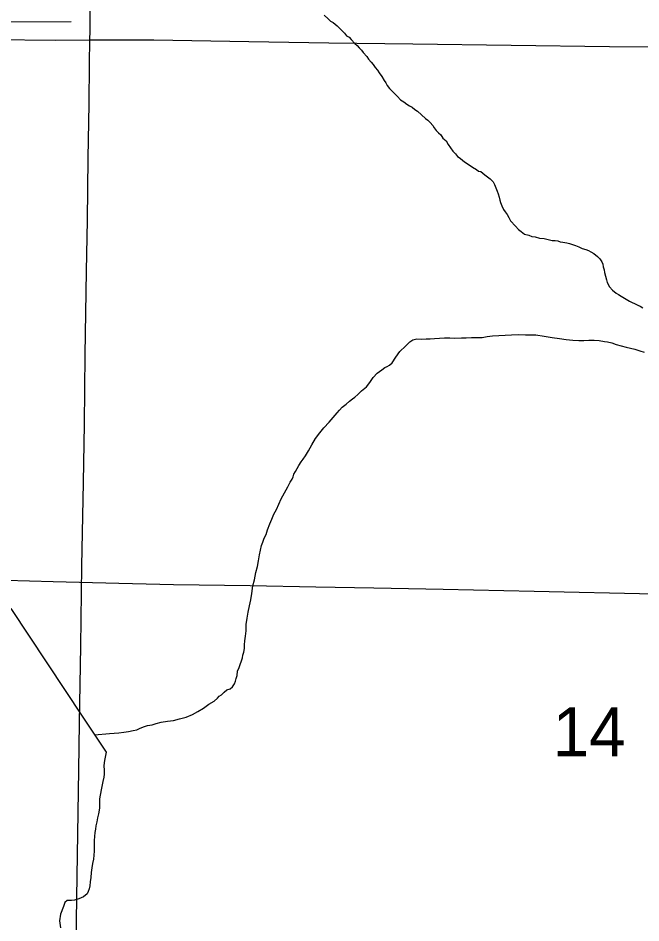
# Model space of a CAD drawing. Extents: x 2.4 to 73.1, y 4.5 to 25.6.
# Drawn here: x 45.0548 to 45.3204, y 20.1998 to 20.5859 of the extents above; entities that cross this region are included whole.
import ezdxf

# ---------------------------------------------------------------- set-up
doc = ezdxf.new("R2010")
doc.units = 0
for name, color, linetype in [('GM_X_County_Road', 7, 'Continuous'), ('GM_X_Minor_River', 7, 'Continuous'), ('GM_X_Section_Text', 7, 'Continuous'), ('GM_X_Township_Road', 7, 'Continuous')]:
    doc.layers.add(name, color=color, linetype=linetype)

msp = doc.modelspace()

# ---------------------------------------------------------------- linework, layer by layer
at = {"layer": 'GM_X_County_Road'}
for points in [[(45.08543, 20.57666), (45.08546, 20.58042), (45.08566, 20.59907), (45.08598, 20.6286), (45.08678, 20.67988), (45.08772, 20.73738), (45.08816, 20.7669), (45.08872, 20.80265), (45.0892, 20.82835)], [(45.07912, 20.16526), (45.07919, 20.17022), (45.07981, 20.21062), (45.08068, 20.26501), (45.08093, 20.28521), (45.08146, 20.31784), (45.08194, 20.35203), (45.08266, 20.38776), (45.0831, 20.41262), (45.08341, 20.44214), (45.08391, 20.47788), (45.08433, 20.49963), (45.08471, 20.52605), (45.0851, 20.54936), (45.08528, 20.56644), (45.08543, 20.57666)]]:
    msp.add_lwpolyline(points, dxfattribs=at)
at = {"layer": 'GM_X_Minor_River'}
for points in [[(45.18528, 20.5871), (45.18699, 20.58557), (45.18794, 20.58462), (45.18908, 20.58405), (45.19078, 20.58252), (45.1923, 20.58119), (45.19401, 20.57947), (45.19477, 20.57833), (45.19591, 20.57775), (45.19686, 20.5768), (45.19838, 20.57508), (45.19933, 20.57413), (45.20028, 20.57318), (45.20123, 20.57222), (45.20198, 20.57127), (45.2035, 20.56956), (45.20426, 20.56841), (45.2054, 20.56708), (45.20616, 20.56613), (45.20711, 20.5648), (45.20806, 20.56365), (45.20882, 20.56251), (45.20995, 20.56099), (45.2109, 20.55927), (45.21166, 20.55832), (45.21223, 20.55718), (45.21318, 20.55584), (45.21432, 20.5547), (45.21546, 20.55356), (45.21659, 20.55241), (45.21792, 20.55108), (45.21925, 20.55012), (45.22058, 20.54917), (45.22172, 20.5484), (45.22286, 20.54783), (45.224, 20.54688), (45.22514, 20.54612), (45.22856, 20.54306), (45.22951, 20.5423), (45.23046, 20.54135), (45.23159, 20.54001), (45.23216, 20.53906), (45.23311, 20.53792), (45.23406, 20.53696), (45.23501, 20.53601), (45.23596, 20.53468), (45.23729, 20.53353), (45.23824, 20.53201), (45.23918, 20.53049), (45.24013, 20.52915)], [(44.57707, 20.4151), (44.58182, 20.58386), (45.07745, 20.58449)], [(45.24013, 20.52915), (45.24127, 20.52801), (45.24222, 20.52687), (45.24336, 20.5261), (45.2445, 20.52515), (45.24564, 20.5242), (45.24716, 20.52324), (45.24849, 20.52229), (45.2502, 20.52133), (45.25115, 20.52057), (45.2521, 20.52038), (45.25381, 20.51904), (45.25494, 20.51809), (45.25608, 20.51732), (45.25741, 20.51599), (45.25798, 20.51485), (45.25855, 20.51351), (45.25912, 20.51199), (45.2595, 20.51085), (45.25987, 20.50952), (45.26025, 20.50819), (45.26044, 20.50724), (45.26101, 20.50571), (45.26176, 20.50419), (45.26253, 20.50324), (45.26328, 20.5021), (45.26404, 20.50076), (45.2648, 20.49943), (45.26689, 20.49714), (45.26822, 20.49562), (45.26936, 20.49485), (45.27068, 20.49371), (45.27259, 20.49332), (45.27392, 20.49275), (45.27525, 20.49256), (45.27715, 20.49198), (45.27905, 20.49179), (45.28076, 20.4914), (45.28247, 20.49102), (45.2838, 20.49101), (45.28494, 20.49082), (45.28589, 20.49044), (45.28703, 20.49024), (45.28874, 20.49005), (45.28988, 20.48967), (45.29121, 20.48928), (45.29254, 20.4889), (45.29387, 20.48832), (45.29539, 20.48756), (45.29691, 20.48717), (45.29805, 20.48679), (45.299, 20.48622), (45.30033, 20.48545), (45.30185, 20.48412), (45.3028, 20.48317), (45.30375, 20.48183), (45.30413, 20.48088), (45.30432, 20.47974), (45.30469, 20.47841), (45.30488, 20.47727), (45.30526, 20.47574), (45.30564, 20.47422), (45.30602, 20.47308), (45.30696, 20.47118), (45.30829, 20.46984), (45.30981, 20.46851), (45.31076, 20.46794), (45.3119, 20.46717), (45.31551, 20.46507), (45.31665, 20.4645), (45.3176, 20.46411), (45.31912, 20.46335), (45.32007, 20.46297), (45.32121, 20.4622)], [(45.17172, 20.38919), (45.17212, 20.39013), (45.17234, 20.39126), (45.17312, 20.39238), (45.17372, 20.3937), (45.17451, 20.39501), (45.1755, 20.39651), (45.17628, 20.39763), (45.17727, 20.39913), (45.17864, 20.40119), (45.18004, 20.40382), (45.18162, 20.40644), (45.18338, 20.40887), (45.18514, 20.41111), (45.18748, 20.41352), (45.1908, 20.41744), (45.19177, 20.41856), (45.19294, 20.41986), (45.19468, 20.42115), (45.19604, 20.42245), (45.1974, 20.42337), (45.19836, 20.42411), (45.19972, 20.42522), (45.20128, 20.42689), (45.20341, 20.42855), (45.20478, 20.43042), (45.20616, 20.43248), (45.20791, 20.43434), (45.20984, 20.43582), (45.21119, 20.43674), (45.21216, 20.43728), (45.21312, 20.43783), (45.21428, 20.43876), (45.21586, 20.44119), (45.21762, 20.44362), (45.21996, 20.44585), (45.2219, 20.4477), (45.22306, 20.44863), (45.22478, 20.44897), (45.22687, 20.44892), (45.22877, 20.44907), (45.23048, 20.44903), (45.23239, 20.44918), (45.23448, 20.44932), (45.23658, 20.44946), (45.23886, 20.44941), (45.24095, 20.44936), (45.2438, 20.44949), (45.24589, 20.44944), (45.24817, 20.44958), (45.25046, 20.44953), (45.25274, 20.44967), (45.25484, 20.45), (45.25713, 20.45033), (45.26512, 20.45072), (45.26798, 20.45085), (45.2712, 20.45077), (45.27558, 20.45068), (45.27918, 20.45021), (45.28258, 20.44957), (45.28562, 20.44912), (45.28846, 20.44868), (45.2913, 20.44842), (45.29396, 20.44836), (45.29605, 20.44831), (45.29815, 20.44846), (45.30043, 20.44841), (45.30252, 20.44836), (45.30479, 20.44793), (45.30612, 20.44771), (45.30801, 20.44729), (45.30989, 20.44667), (45.31197, 20.44606), (45.31405, 20.44544), (45.31594, 20.44502), (45.31783, 20.4446), (45.31991, 20.44398), (45.3218, 20.44337)], [(45.08734, 20.28009), (45.0938, 20.28058), (45.0957, 20.28072), (45.0978, 20.28087), (45.0999, 20.2812), (45.1018, 20.28154), (45.1039, 20.28187), (45.10543, 20.28222), (45.10658, 20.28276), (45.10831, 20.28348), (45.11003, 20.28401), (45.11194, 20.28435), (45.11367, 20.28488), (45.11577, 20.2854), (45.11844, 20.28591), (45.12111, 20.28623), (45.1236, 20.28694), (45.12647, 20.28763), (45.12915, 20.28871), (45.13146, 20.28999), (45.13378, 20.29146), (45.1361, 20.29311), (45.13841, 20.29439), (45.13977, 20.29569), (45.14055, 20.29662), (45.14151, 20.29717), (45.14268, 20.29828), (45.14384, 20.29921), (45.14518, 20.29975), (45.14615, 20.30048), (45.14713, 20.30179), (45.14753, 20.30292), (45.14775, 20.30406), (45.14816, 20.30538), (45.14839, 20.30727), (45.149, 20.30878), (45.15042, 20.31293), (45.15064, 20.31406), (45.15105, 20.31538), (45.15127, 20.31689), (45.1513, 20.31841), (45.15153, 20.32012), (45.15177, 20.3222), (45.15201, 20.32448), (45.15207, 20.32713), (45.15251, 20.32978), (45.15295, 20.33243), (45.15339, 20.33508), (45.15402, 20.33773), (45.15446, 20.34038), (45.15491, 20.3436), (45.15554, 20.34624), (45.15618, 20.34927), (45.15681, 20.35191), (45.15725, 20.35437), (45.15768, 20.35683), (45.15811, 20.35891), (45.15853, 20.3608), (45.15914, 20.36231), (45.15975, 20.364), (45.16054, 20.3655), (45.16116, 20.36758), (45.16216, 20.37003), (45.16297, 20.3721), (45.16378, 20.37417), (45.16496, 20.37623), (45.16597, 20.37849), (45.16697, 20.38075), (45.16836, 20.38337), (45.16974, 20.38581), (45.17074, 20.38788), (45.17172, 20.38919)], [(45.05166, 20.33395), (45.08235, 20.2876)], [(45.08235, 20.2876), (45.09229, 20.27263), (45.09164, 20.26904), (45.0914, 20.26696), (45.09154, 20.26486), (45.09151, 20.26334), (45.09129, 20.26202), (45.09087, 20.26013), (45.09021, 20.25653), (45.08956, 20.25275), (45.08947, 20.24876), (45.08903, 20.2463), (45.08861, 20.24461), (45.08839, 20.2429), (45.08797, 20.2412), (45.08775, 20.23988), (45.08752, 20.23836), (45.08729, 20.23666), (45.08725, 20.23495), (45.08721, 20.23305), (45.08715, 20.23039), (45.08711, 20.22868), (45.08689, 20.22698), (45.08646, 20.22509), (45.08623, 20.22338), (45.086, 20.2213), (45.08576, 20.21922), (45.08553, 20.21732), (45.0853, 20.21562), (45.08508, 20.21429), (45.08467, 20.21316), (45.08427, 20.21222), (45.08272, 20.21093), (45.08061, 20.21002), (45.07889, 20.20949), (45.07755, 20.20933), (45.0766, 20.20936), (45.07565, 20.20938), (45.07468, 20.20845), (45.07407, 20.20675), (45.07286, 20.20355), (45.07241, 20.20071), (45.07292, 20.19766)]]:
    msp.add_lwpolyline(points, dxfattribs=at)
at = {"layer": 'GM_X_Township_Road'}
for points in [[(44.58811, 20.58026), (44.59052, 20.58028), (44.59207, 20.58029), (44.61694, 20.58018), (44.68532, 20.57933), (44.71174, 20.57888), (44.7335, 20.57879), (44.78323, 20.57825), (44.82364, 20.5781), (44.84385, 20.57787), (44.89203, 20.57761), (44.95575, 20.57715), (44.99461, 20.57693), (45.04434, 20.5767), (45.07076, 20.57652), (45.08543, 20.57666)], [(45.08543, 20.57666), (45.08786, 20.57668), (45.11273, 20.57654), (45.15313, 20.57595), (45.18732, 20.5754), (45.22307, 20.57488), (45.30699, 20.5738), (45.33341, 20.57359), (45.33999, 20.57349)], [(45.04671, 20.34607), (45.0496, 20.34605), (45.0698, 20.34546), (45.09777, 20.34483), (45.12107, 20.34422), (45.15371, 20.34376), (45.18168, 20.34315), (45.20655, 20.34282), (45.23607, 20.34227), (45.27491, 20.3413), (45.32619, 20.34028), (45.38214, 20.3392), (45.41477, 20.33856), (45.43186, 20.33819), (45.46449, 20.33748), (45.49867, 20.33667), (45.51265, 20.33636), (45.52974, 20.33605), (45.54372, 20.33567), (45.55303, 20.33536), (45.55467, 20.33534)]]:
    msp.add_lwpolyline(points, dxfattribs=at)

# ---------------------------------------------------------------- texts
at = {"layer": 'GM_X_Section_Text'}
msp.add_text('14', height=0.020928, rotation=0, dxfattribs=at).set_placement((45.28276, 20.2709))

doc.saveas('drawing.dxf')
